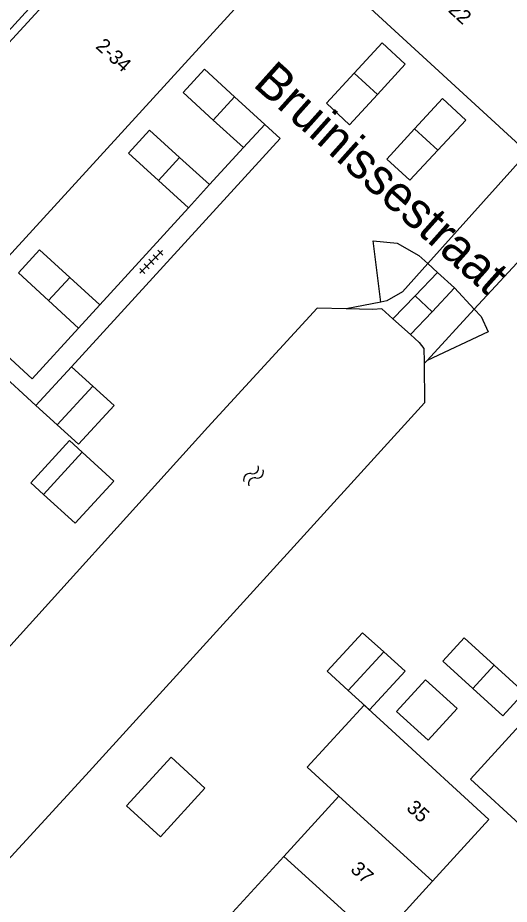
# Model space of a CAD drawing. Extents: x 128000 to 131008, y 398996 to 402500.
# Drawn here: x 129196.5 to 129230.9, y 399379.7 to 399441.6 of the extents above; entities that cross this region are included whole.
import ezdxf

# ---------------------------------------------------------------- set-up
doc = ezdxf.new("R2010")
doc.units = 0
for name, color, linetype in [('gg-afsc-erfafscheiding', 7, 'Continuous'), ('gg-anno-huisnummerreeks BGT', 7, 'Continuous'), ('gg-anno-openbare ruimte label', 7, 'Continuous'), ('gg-bbg-gedigitaliseerde bebouwing', 7, 'Continuous'), ('gg-bbg-gedigitaliseerde bijgebouw', 7, 'Continuous'), ('gg-bbg-hoofdgebouw', 7, 'Continuous'), ('gg-bbg-luifel en loopbrug', 7, 'Continuous'), ('gg-bbg-tussenscheiding', 7, 'Continuous'), ('gg-knt-BGT kruinlijn', 7, 'Continuous'), ('gg-knt-trap', 7, 'Continuous'), ('gg-knt-verharding', 7, 'Continuous'), ('gg-kntw-beschoeiing', 7, 'Continuous'), ('gg-kwrk-uitstroombak niveau min 01', 7, 'Continuous'), ('gt-grn-groengrens', 7, 'Continuous'), ('gt-symb-tegel verharding', 7, 'Continuous'), ('gt-symb-watersymbool', 7, 'Continuous')]:
    doc.layers.add(name, color=color, linetype=linetype)

# ---------------------------------------------------------------- blocks, each defined once
blk = doc.blocks.new('gt0-TEG1')
at = {"layer": 'gt-symb-tegel verharding'}
for p, q in [((-1.125, 0), (1.125, 0)), ((-0.9, -0.25), (-0.9, 0.25)), ((-0.45, -0.25), (-0.45, 0.25)), ((0, -0.25), (0, 0.25)), ((0.45, -0.25), (0.45, 0.25)), ((0.9, -0.25), (0.9, 0.25))]:
    blk.add_line(p, q, dxfattribs=at)
blk = doc.blocks.new('gt0-WA')
at = {"layer": 'gt-symb-watersymbool'}
for centre, start, end in [((-0.323, 0.022), 28.07249, 151.92751), ((0.427, 0.422), 208.07248, 331.92751), ((-0.323, -0.428), 28.07249, 151.92751), ((0.427, -0.028), 208.07248, 331.92751)]:
    blk.add_arc(centre, 0.425, start, end, dxfattribs=at)

msp = doc.modelspace()

# ---------------------------------------------------------------- linework, layer by layer
at = {"layer": 'gg-afsc-erfafscheiding'}
for p, q in [((129209.94, 399429.96), (129212.31, 399432.55)), ((129232.17, 399432.21), (129225.2, 399424.437)), ((129228.454, 399421.249), (129235.654, 399429.044)), ((129202.26, 399421.55), (129208.48, 399428.34)), ((129221.92, 399421.755), (129219.495, 399421.274)), ((129225.152, 399417.674), (129228.454, 399421.249)), ((129194.22, 399417.79), (129197.8, 399414.53)), ((129224.941, 399417.447), (129225.152, 399417.674))]:
    msp.add_line(p, q, dxfattribs=at)
for points in [[(129200.29, 399417.23), (129214.879, 399433.186), (129213.8, 399434.17)], [(129225.2, 399424.437), (129223.429, 399422.462), (129222.33, 399421.836), (129221.92, 399421.755)], [(129192.38, 399421.12), (129197.548, 399416.395), (129200.78, 399419.93)]]:
    msp.add_lwpolyline(points, dxfattribs=at)
at = {"layer": 'gg-bbg-gedigitaliseerde bebouwing'}
for p, q in [((129192.38, 399421.12), (129216.04, 399447)), ((129216.04, 399447), (129232.17, 399432.21)), ((129222.966, 399391.548), (129229.47, 399385.59)), ((129215.146, 399383.005), (129218.992, 399387.207)), ((129211.294, 399378.796), (129215.146, 399383.005))]:
    msp.add_line(p, q, dxfattribs=at)
for points in [[(129251.82, 399414.29), (129228.19, 399388.39), (129235.6, 399381.6)], [(129218.992, 399387.207), (129216.778, 399389.232), (129220.751, 399393.574), (129222.966, 399391.548)]]:
    msp.add_lwpolyline(points, dxfattribs=at)
at = {"layer": 'gg-bbg-gedigitaliseerde bijgebouw'}
for p, q in [((129211.69, 399436.095), (129213.8, 399434.17)), ((129212.31, 399432.55), (129210.205, 399434.475)), ((129213.8, 399434.17), (129212.31, 399432.55)), ((129207.845, 399431.865), (129209.94, 399429.96)), ((129208.48, 399428.34), (129206.38, 399430.25)), ((129209.94, 399429.96), (129208.48, 399428.34)), ((129200.16, 399423.475), (129202.26, 399421.55)), ((129200.78, 399419.93), (129198.68, 399421.86)), ((129202.26, 399421.55), (129200.78, 399419.93)), ((129197.8, 399414.53), (129200.29, 399417.23)), ((129200.29, 399417.23), (129201.78, 399415.875)), ((129199.285, 399413.17), (129197.8, 399414.53)), ((129198.336, 399408.31), (129201.035, 399411.262))]:
    msp.add_line(p, q, dxfattribs=at)
for points in [[(129221.68, 399436.255), (129223.63, 399438.37), (129222.01, 399439.86), (129220.06, 399437.755)], [(129210.205, 399434.475), (129208.1, 399436.4), (129209.58, 399438.02), (129211.69, 399436.095)], [(129220.06, 399437.755), (129218.11, 399435.65), (129219.73, 399434.14), (129221.68, 399436.255)], [(129225.905, 399432.37), (129227.86, 399434.46), (129226.22, 399435.97), (129224.275, 399433.86)], [(129206.38, 399430.25), (129204.28, 399432.16), (129205.75, 399433.77), (129207.845, 399431.865)], [(129224.275, 399433.86), (129222.33, 399431.75), (129223.95, 399430.28), (129225.905, 399432.37)], [(129198.68, 399421.86), (129196.58, 399423.79), (129198.06, 399425.4), (129200.16, 399423.475)], [(129201.78, 399415.875), (129203.27, 399414.52), (129200.77, 399411.81), (129199.285, 399413.17)], [(129201.035, 399411.262), (129203.249, 399409.237), (129200.55, 399406.285), (129198.336, 399408.31)], [(129219.64, 399394.6), (129218.16, 399395.95), (129220.64, 399398.64), (129222.125, 399397.29)], [(129228.36, 399394.74), (129226.26, 399396.66), (129227.74, 399398.29), (129229.845, 399396.37)], [(129219.64, 399394.6), (129221.12, 399393.25), (129223.61, 399395.94), (129222.125, 399397.29)], [(129229.845, 399396.37), (129231.95, 399394.45), (129230.46, 399392.82), (129228.36, 399394.74)], [(129204.143, 399386.533), (129207.246, 399389.929), (129209.608, 399387.77), (129206.506, 399384.375), (129204.143, 399386.533)]]:
    msp.add_lwpolyline(points, dxfattribs=at)
at = {"layer": 'gg-bbg-hoofdgebouw'}
for p, q in [((129184.96, 399427.88), (129208.072, 399453.222)), ((129229.47, 399385.59), (129225.533, 399381.277)), ((129225.533, 399381.277), (129221.692, 399377.069))]:
    msp.add_line(p, q, dxfattribs=at)
at = {"layer": 'gg-bbg-luifel en loopbrug'}
for points in [[(129198.336, 399408.31), (129197.45, 399409.12), (129200.149, 399412.072), (129201.035, 399411.262)], [(129223.018, 399393.14), (129225.041, 399395.355), (129227.256, 399393.331), (129225.232, 399391.117), (129223.018, 399393.14)]]:
    msp.add_lwpolyline(points, dxfattribs=at)
at = {"layer": 'gg-bbg-tussenscheiding'}
for p, q in [((129220.06, 399437.755), (129221.68, 399436.255)), ((129210.205, 399434.475), (129211.69, 399436.095)), ((129224.275, 399433.86), (129225.905, 399432.37)), ((129206.38, 399430.25), (129207.845, 399431.865)), ((129198.68, 399421.86), (129200.16, 399423.475)), ((129199.285, 399413.17), (129201.78, 399415.875)), ((129219.64, 399394.6), (129222.125, 399397.29)), ((129228.36, 399394.74), (129229.845, 399396.37)), ((129218.992, 399387.207), (129225.533, 399381.277)), ((129215.146, 399383.005), (129221.692, 399377.069))]:
    msp.add_line(p, q, dxfattribs=at)
at = {"layer": 'gg-knt-BGT kruinlijn'}
for p, q in [((129225.2, 399424.437), (129225.886, 399423.816)), ((129227.079, 399422.735), (129228.454, 399421.249))]:
    msp.add_line(p, q, dxfattribs=at)
for points in [[(129221.386, 399426.032), (129223.049, 399425.87), (129224.582, 399424.997), (129225.2, 399424.437)], [(129228.454, 399421.249), (129228.923, 399420.742), (129229.431, 399419.663)]]:
    msp.add_lwpolyline(points, dxfattribs=at)
at = {"layer": 'gg-knt-trap'}
for p, q in [((129224.322, 399422.186), (129225.886, 399423.816)), ((129225.886, 399423.816), (129227.079, 399422.735)), ((129227.079, 399422.735), (129225.497, 399421.059))]:
    msp.add_line(p, q, dxfattribs=at)
at = {"layer": 'gg-knt-verharding'}
msp.add_line((129207.669, 399453.588), (129184.514, 399428.288), dxfattribs=at)
at = {"layer": 'gg-kntw-beschoeiing'}
for p, q in [((129222.755, 399420.585), (129221.98, 399421.277)), ((129224.94, 399417.576), (129224.941, 399417.447))]:
    msp.add_line(p, q, dxfattribs=at)
for points in [[(129219.495, 399421.274), (129217.465, 399421.332), (129209.823, 399413.007), (129193.823, 399395.336), (129174.694, 399373.784), (129172.589, 399370.104), (129171.665, 399368.93), (129163.819, 399360.145), (129154.551, 399349.993)], [(129221.98, 399421.277), (129221.353, 399421.221), (129219.495, 399421.274)], [(129224.001, 399419.473), (129224.609, 399418.93), (129224.929, 399418.502), (129224.94, 399417.576)], [(129224.941, 399417.447), (129224.972, 399414.716), (129201.28, 399388.67), (129186.152, 399372.225), (129183.584, 399367.37), (129161.957, 399343.433)]]:
    msp.add_lwpolyline(points, dxfattribs=at)
at = {"layer": 'gg-kwrk-uitstroombak niveau min 01'}
for p, q in [((129224.322, 399422.186), (129222.755, 399420.585)), ((129224.322, 399422.186), (129225.497, 399421.059)), ((129222.755, 399420.585), (129224.001, 399419.473)), ((129225.497, 399421.059), (129224.001, 399419.473))]:
    msp.add_line(p, q, dxfattribs=at)
at = {"layer": 'gt-grn-groengrens'}
for p, q in [((129221.92, 399421.755), (129221.386, 399426.032)), ((129229.431, 399419.663), (129225.152, 399417.674))]:
    msp.add_line(p, q, dxfattribs=at)

# ---------------------------------------------------------------- block references
at = {"layer": 'gt-symb-tegel verharding', "rotation": 45.48623256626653}
msp.add_blockref('gt0-TEG1', (129205.865, 399424.563), dxfattribs=at)
at = {"layer": 'gt-symb-watersymbool', "rotation": 48.00000872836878}
msp.add_blockref('gt0-WA', (129212.977, 399409.569), dxfattribs=at)

# ---------------------------------------------------------------- texts
at = {"layer": 'gg-anno-huisnummerreeks BGT'}
for s, rotation, p in [('14-22', 317.5, (129225.153, 399443.391)), ('2-34', 317.6, (129201.92, 399439.555)), ('35', 317.6, (129223.649, 399386.299)), ('37', 317.6, (129219.733, 399382.009))]:
    msp.add_text(s, height=1, rotation=rotation, dxfattribs=at).set_placement(p)
at = {"layer": 'gg-anno-openbare ruimte label'}
msp.add_text('Bruinissestraat', height=2.5, rotation=318.2, dxfattribs=at).set_placement((129212.9, 399436.898))

doc.saveas('drawing.dxf')
